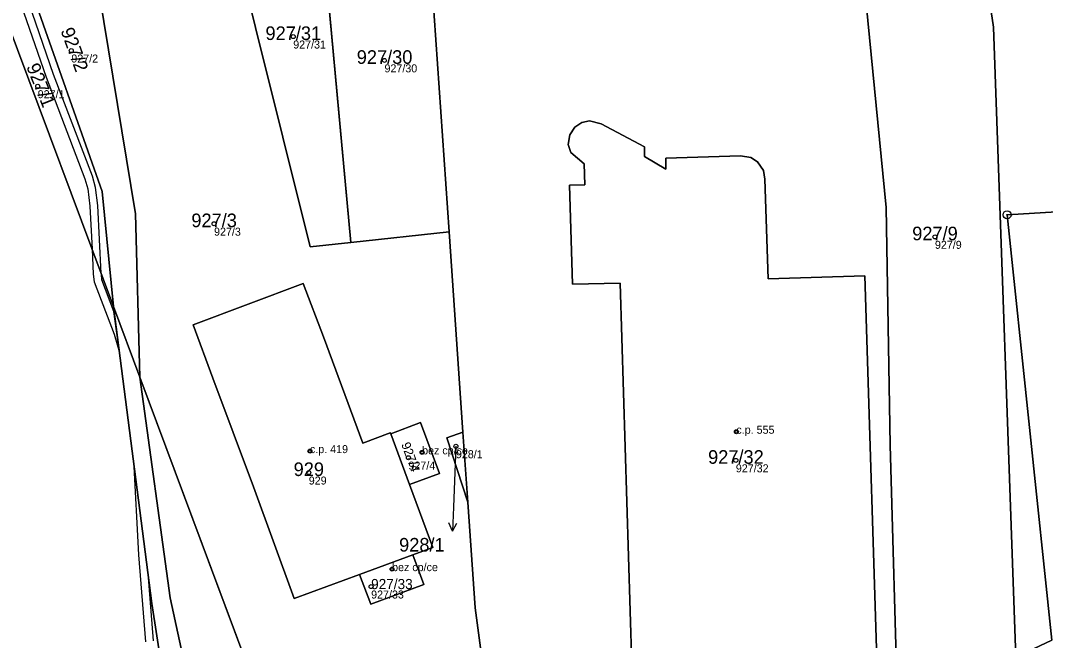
# Model space of a CAD drawing. Extents: x -603967 to -594699, y -1179315 to -1165625.
# Drawn here: x -597028 to -596899.9, y -1172233.4 to -1172155.9 of the extents above; entities that cross this region are included whole.
import ezdxf

# ---------------------------------------------------------------- set-up
doc = ezdxf.new("R2010")
doc.units = 0
for name, color, linetype in [('Definiční body', 7, 'Continuous'), ('Hranice parcel', 7, 'Continuous'), ('Parcelní čísla', 7, 'Continuous'), ('Polygon budovy', 7, 'Continuous'), ('Polygon parcely', 7, 'Continuous'), ('Pop  PČ popisy', 7, 'Continuous'), ('Věcná břemena k části', 7, 'Continuous'), ('Značky bodu BP', 7, 'Continuous'), ('Značky budov', 7, 'Continuous')]:
    doc.layers.add(name, color=color, linetype=linetype)

msp = doc.modelspace()

# ---------------------------------------------------------------- linework, layer by layer
at = {"layer": 'Definiční body'}
for centre in [(-596993.91, -1172157.90994), (-597021.63, -1172159.65994), (-596982.51, -1172160.88994), (-597025.83, -1172164.11994), (-597003.8, -1172181.29994), (-596913.75, -1172182.93994), (-596938.55, -1172207.28994), (-596991.82, -1172209.70994), (-596977.81, -1172209.86994), (-596973.59, -1172209.10994), (-596979.52, -1172210.52994), (-596938.62, -1172210.86994), (-596991.97, -1172212.39994), (-596981.56, -1172224.45994), (-596984.18, -1172226.63994)]:
    msp.add_circle(centre, 0.25, dxfattribs=at)
at = {"layer": 'Hranice parcel'}
for p, q in [((-596977.78, -1172134.26), (-596974.45, -1172182.3)), ((-596986.73, -1172183.62), (-596990.83, -1172138.94)), ((-597029.65, -1172156.06), (-597016.38, -1172191.62)), ((-596974.45, -1172182.3), (-596986.73, -1172183.62)), ((-596972.71, -1172207.34), (-596974.45, -1172182.3)), ((-597016.38, -1172191.62), (-597013.08, -1172200.47)), ((-597011.56, -1172228.74), (-597016.38, -1172191.62)), ((-597013.08, -1172200.47), (-596989.54, -1172263.52)), ((-596972.71, -1172207.34), (-596972.1, -1172216.08)), ((-596981.73, -1172207.53), (-596979.38, -1172213.89)), ((-596985.65, -1172225.12), (-596978.98, -1172222.66)), ((-597007.24, -1172256.74), (-597011.56, -1172228.74))]:
    msp.add_line(p, q, dxfattribs=at)
for points in [[(-596903.63, -1172235.46), (-596906.42, -1172156.75), (-596913.32, -1172110.55)], [(-596918.37, -1172242.81), (-596919.36, -1172208.96), (-596919.86, -1172179.25), (-596926.07, -1172115.5)], [(-596986.73, -1172183.62), (-596991.79, -1172184.17), (-597002.02, -1172143.04)], [(-597013.08, -1172200.47), (-597013.61, -1172180.07), (-597018.71, -1172149.15)], [(-597016.38, -1172191.62), (-597017.78, -1172177.27), (-597026.64, -1172152.05)], [(-596951.42, -1172243.36), (-596953.08, -1172188.72), (-596959.02, -1172188.86), (-596959.39, -1172176.47), (-596957.48, -1172176.42), (-596957.55, -1172173.8), (-596959.24, -1172172.39), (-596959.55, -1172171.38), (-596959.36, -1172170.19), (-596958.73, -1172169.23), (-596957.87, -1172168.66), (-596956.88, -1172168.43), (-596955.44, -1172168.81), (-596950.04, -1172171.7), (-596950.02, -1172172.9), (-596947.36, -1172174.46), (-596947.38, -1172173.09), (-596938.05, -1172172.8), (-596936.73, -1172173.02), (-596935.91, -1172173.55), (-596935.16, -1172174.66), (-596934.99, -1172175.74), (-596934.59, -1172188.17), (-596922.51, -1172187.81), (-596920.81, -1172242.38)], [(-596903.63, -1172235.46), (-596899.13, -1172233.33), (-596904.73, -1172180.18), (-596891.02, -1172179.35)], [(-596985.65, -1172225.12), (-596993.8, -1172228.13), (-596998.87, -1172214.19), (-597003.97, -1172200.61), (-597006.42, -1172193.93), (-596992.65, -1172188.78), (-596990.12, -1172195.41), (-596985.2, -1172208.7), (-596981.78, -1172207.41), (-596981.73, -1172207.53)], [(-597013.08, -1172200.47), (-597009.28, -1172228.05), (-597003.47, -1172254.93), (-596989.54, -1172263.52)], [(-596981.73, -1172207.53), (-596978, -1172206.15), (-596975.65, -1172212.52), (-596979.38, -1172213.89)], [(-596972.1, -1172216.08), (-596974.73, -1172208.07), (-596972.71, -1172207.34)], [(-596979.38, -1172213.89), (-596976.49, -1172221.74), (-596978.98, -1172222.66)], [(-596966.55, -1172265.53), (-596968.89, -1172246.51), (-596971.19, -1172229.3), (-596972.1, -1172216.08)], [(-596978.98, -1172222.66), (-596977.58, -1172226.38), (-596984.23, -1172228.85), (-596985.65, -1172225.12)]]:
    msp.add_lwpolyline(points, dxfattribs=at)
at = {"layer": 'Polygon budovy'}
msp.add_lwpolyline([(-596920.81, -1172242.38), (-596922.51, -1172187.81), (-596934.59, -1172188.17), (-596934.99, -1172175.74), (-596935.16, -1172174.66), (-596935.91, -1172173.55), (-596936.73, -1172173.02), (-596938.05, -1172172.8), (-596947.38, -1172173.09), (-596947.36, -1172174.46), (-596950.02, -1172172.9), (-596950.04, -1172171.7), (-596955.44, -1172168.81), (-596956.88, -1172168.43), (-596957.87, -1172168.66), (-596958.73, -1172169.23), (-596959.36, -1172170.19), (-596959.55, -1172171.38), (-596959.24, -1172172.39), (-596957.55, -1172173.8), (-596957.48, -1172176.42), (-596959.39, -1172176.47), (-596959.02, -1172188.86), (-596953.08, -1172188.72), (-596951.42, -1172243.36)], dxfattribs=at)
for points in [[(-596976.49, -1172221.74), (-596979.38, -1172213.89), (-596981.73, -1172207.53), (-596981.78, -1172207.41), (-596985.2, -1172208.7), (-596990.12, -1172195.41), (-596992.65, -1172188.78), (-597006.42, -1172193.93), (-597003.97, -1172200.61), (-596998.87, -1172214.19), (-596993.8, -1172228.13), (-596985.65, -1172225.12), (-596978.98, -1172222.66)], [(-596978, -1172206.15), (-596981.73, -1172207.53), (-596979.38, -1172213.89), (-596975.65, -1172212.52)], [(-596978.98, -1172222.66), (-596985.65, -1172225.12), (-596984.23, -1172228.85), (-596977.58, -1172226.38)]]:
    msp.add_lwpolyline(points, close=True, dxfattribs=at)
at = {"layer": 'Polygon parcely'}
for points in [[(-596891.55, -1172157.48), (-596898.55, -1172106.62), (-596912.28, -1172110.17), (-596913.32, -1172110.55), (-596906.42, -1172156.75), (-596903.63, -1172235.46), (-596899.13, -1172233.33), (-596904.73, -1172180.18), (-596891.02, -1172179.35)], [(-596918.37, -1172242.81), (-596903.63, -1172235.46), (-596906.42, -1172156.75), (-596913.32, -1172110.55), (-596926.07, -1172115.5), (-596919.86, -1172179.25), (-596919.36, -1172208.96)], [(-596977.78, -1172134.26), (-596990.83, -1172138.94), (-596986.73, -1172183.62), (-596974.45, -1172182.3)], [(-596986.73, -1172183.62), (-596990.83, -1172138.94), (-597002.02, -1172143.04), (-596991.79, -1172184.17)], [(-597002.02, -1172143.04), (-597018.71, -1172149.15), (-597013.61, -1172180.07), (-597013.08, -1172200.47), (-596989.54, -1172263.52), (-596979.87, -1172269.34), (-596977.16, -1172270.59), (-596966.55, -1172265.53), (-596968.89, -1172246.51), (-596971.19, -1172229.3), (-596972.1, -1172216.08), (-596974.73, -1172208.07), (-596972.71, -1172207.34), (-596974.45, -1172182.3), (-596986.73, -1172183.62), (-596991.79, -1172184.17)], [(-597013.08, -1172200.47), (-597013.61, -1172180.07), (-597018.71, -1172149.15), (-597026.64, -1172152.05), (-597017.78, -1172177.27), (-597016.38, -1172191.62)], [(-597017.78, -1172177.27), (-597026.64, -1172152.05), (-597030.61, -1172153.5), (-597029.65, -1172156.06), (-597016.38, -1172191.62)], [(-596891.27, -1172239.81), (-596889.58, -1172214.28), (-596891.02, -1172179.35), (-596904.73, -1172180.18), (-596899.13, -1172233.33), (-596903.63, -1172235.46), (-596903.62, -1172242.57), (-596903.21, -1172295.9), (-596891.13, -1172298.39)], [(-596985.65, -1172225.12), (-596978.98, -1172222.66), (-596976.49, -1172221.74), (-596979.38, -1172213.89), (-596981.73, -1172207.53), (-596981.78, -1172207.41), (-596985.2, -1172208.7), (-596990.12, -1172195.41), (-596992.65, -1172188.78), (-597006.42, -1172193.93), (-597003.97, -1172200.61), (-596998.87, -1172214.19), (-596993.8, -1172228.13)], [(-596990.12, -1172195.41), (-596985.2, -1172208.7), (-596981.78, -1172207.41), (-596981.73, -1172207.53), (-596978, -1172206.15), (-596975.65, -1172212.52), (-596979.38, -1172213.89), (-596976.49, -1172221.74), (-596978.98, -1172222.66), (-596977.58, -1172226.38), (-596984.23, -1172228.85), (-596985.65, -1172225.12), (-596993.8, -1172228.13), (-596998.87, -1172214.19), (-597003.97, -1172200.61), (-597006.42, -1172193.93), (-596992.65, -1172188.78)], [(-597013.08, -1172200.47), (-597016.38, -1172191.62), (-597011.56, -1172228.74), (-597007.24, -1172256.74), (-596987.16, -1172269.88), (-596989.54, -1172263.52), (-597003.47, -1172254.93), (-597009.28, -1172228.05)], [(-597009.28, -1172228.05), (-597003.47, -1172254.93), (-596989.54, -1172263.52), (-597013.08, -1172200.47)], [(-596981.73, -1172207.53), (-596979.38, -1172213.89), (-596975.65, -1172212.52), (-596978, -1172206.15)], [(-596972.1, -1172216.08), (-596972.71, -1172207.34), (-596974.73, -1172208.07)], [(-596985.65, -1172225.12), (-596984.23, -1172228.85), (-596977.58, -1172226.38), (-596978.98, -1172222.66)]]:
    msp.add_lwpolyline(points, close=True, dxfattribs=at)
for points in [[(-596918.37, -1172242.81), (-596919.36, -1172208.96), (-596919.86, -1172179.25), (-596926.07, -1172115.5), (-596933.32, -1172118.1), (-596977.78, -1172134.26), (-596974.45, -1172182.3), (-596972.71, -1172207.34), (-596972.1, -1172216.08), (-596971.19, -1172229.3), (-596968.89, -1172246.51)], [(-597116.51, -1172532.05), (-597016.16, -1172524.9), (-597015.7, -1172493.02), (-597013.28, -1172406.72), (-597012.33, -1172383.14), (-597012.08, -1172376.95), (-597009.12, -1172303.55), (-597017.28, -1172304.26), (-597018.9, -1172285.42), (-597017.12, -1172285.26), (-597017.5, -1172280.74), (-597024.12, -1172276.24), (-597026.2, -1172252.72), (-597024.24, -1172250.41), (-597013.21, -1172249.46), (-597011.48, -1172268.9), (-597007.83, -1172271.44), (-597007.24, -1172256.74), (-597011.56, -1172228.74), (-597016.38, -1172191.62), (-597029.65, -1172156.06)], [(-596951.42, -1172243.36), (-596953.08, -1172188.72), (-596959.02, -1172188.86), (-596959.39, -1172176.47), (-596957.48, -1172176.42), (-596957.55, -1172173.8), (-596959.24, -1172172.39), (-596959.55, -1172171.38), (-596959.36, -1172170.19), (-596958.73, -1172169.23), (-596957.87, -1172168.66), (-596956.88, -1172168.43), (-596955.44, -1172168.81), (-596950.04, -1172171.7), (-596950.02, -1172172.9), (-596947.36, -1172174.46), (-596947.38, -1172173.09), (-596938.05, -1172172.8), (-596936.73, -1172173.02), (-596935.91, -1172173.55), (-596935.16, -1172174.66), (-596934.99, -1172175.74), (-596934.59, -1172188.17), (-596922.51, -1172187.81), (-596920.81, -1172242.38)], [(-596920.81, -1172242.38), (-596922.51, -1172187.81), (-596934.59, -1172188.17), (-596934.99, -1172175.74), (-596935.16, -1172174.66), (-596935.91, -1172173.55), (-596936.73, -1172173.02), (-596938.05, -1172172.8), (-596947.38, -1172173.09), (-596947.36, -1172174.46), (-596950.02, -1172172.9), (-596950.04, -1172171.7), (-596955.44, -1172168.81), (-596956.88, -1172168.43), (-596957.87, -1172168.66), (-596958.73, -1172169.23), (-596959.36, -1172170.19), (-596959.55, -1172171.38), (-596959.24, -1172172.39), (-596957.55, -1172173.8), (-596957.48, -1172176.42), (-596959.39, -1172176.47), (-596959.02, -1172188.86), (-596953.08, -1172188.72), (-596951.42, -1172243.36)]]:
    msp.add_lwpolyline(points, dxfattribs=at)
at = {"layer": 'Pop  PČ popisy'}
for p, q in [((-596973.59, -1172209.11), (-596973.89, -1172216.7)), ((-596973.89, -1172216.7), (-596973.995, -1172219.699)), ((-596973.995, -1172219.699), (-596974.46, -1172218.681)), ((-596973.995, -1172219.699), (-596973.459, -1172218.716))]:
    msp.add_line(p, q, dxfattribs=at)
at = {"layer": 'Věcná břemena k části'}
msp.add_lwpolyline([(-597015.63, -1172197.4), (-597016.3, -1172192.26), (-597017.8, -1172188.32), (-597017.88, -1172187.6), (-597017.89, -1172187.52), (-597018.3, -1172179.01), (-597018.59, -1172176.75), (-597018.99, -1172175.37), (-597023.84, -1172162.63), (-597026.94, -1172153.69), (-597026.94, -1172152.23), (-597026.85, -1172152.13), (-597027.94, -1172152.52), (-597027.94, -1172153.85), (-597024.78, -1172162.97), (-597019.94, -1172175.69), (-597019.57, -1172176.95), (-597019.3, -1172179.09), (-597019.04, -1172184.49), (-597018.89, -1172187.6), (-597018.78, -1172188.56), (-597016.29, -1172195.09)], close=True, dxfattribs=at)
msp.add_lwpolyline([(-597011.36, -1172233.41), (-597012.05, -1172224.98), (-597013.88, -1172210.86), (-597013.24, -1172222.69), (-597012.36, -1172233.53)], dxfattribs=at)
at = {"layer": 'Značky bodu BP'}
for radius in [0.5, 0.0303]:
    msp.add_circle((-596904.73, -1172180.17988), radius, dxfattribs=at)
at = {"layer": 'Značky budov'}
for centre in [(-596938.5568, -1172207.28916), (-596991.8268, -1172209.70916), (-596977.8168, -1172209.86916), (-596981.5668, -1172224.45916)]:
    msp.add_circle(centre, 0.175, dxfattribs=at)

# ---------------------------------------------------------------- texts
at = {"layer": 'Definiční body'}
for s, p in [('927/31', (-596993.91, -1172159.399)), ('927/2', (-597021.63, -1172161.149)), ('927/30', (-596982.51, -1172162.379)), ('927/1', (-597025.83, -1172165.609)), ('927/3', (-597003.8, -1172182.789)), ('927/9', (-596913.75, -1172184.429)), ('c.p. 555', (-596938.55, -1172207.54)), ('c.p. 419', (-596991.82, -1172209.96)), ('bez cp/ce', (-596977.81, -1172210.12)), ('928/1', (-596973.59, -1172210.599)), ('927/4', (-596979.52, -1172212.019)), ('927/32', (-596938.62, -1172212.359)), ('929', (-596991.97, -1172213.889)), ('bez cp/ce', (-596981.56, -1172224.71)), ('927/33', (-596984.18, -1172228.129))]:
    msp.add_text(s, height=0.999996, dxfattribs=at).set_placement(p)
at = {"layer": 'Parcelní čísla'}
for s, height, rotation, p in [('927/2', 1.699998, 290, (-597022.999, -1172157.14)), ('927/1', 1.699998, 292, (-597027.286, -1172161.649)), ('927/4', 1.138998, 290, (-596980.437, -1172208.841))]:
    msp.add_text(s, height=height, rotation=rotation, dxfattribs=at).set_placement(p)
for s, height, p in [('927/31', 1.699998, (-596997.376, -1172158.335)), ('927/30', 1.699998, (-596985.976, -1172161.315)), ('927/3', 1.699998, (-597006.636, -1172181.725)), ('927/9', 1.699998, (-596916.586, -1172183.365)), ('927/32', 1.699998, (-596942.086, -1172211.295)), ('929', 1.699998, (-596993.86, -1172212.825)), ('928/1', 1.699998, (-596980.682, -1172222.265)), ('927/33', 1.269996, (-596984.18, -1172226.957))]:
    msp.add_text(s, height=height, dxfattribs=at).set_placement(p)

doc.saveas('drawing.dxf')
